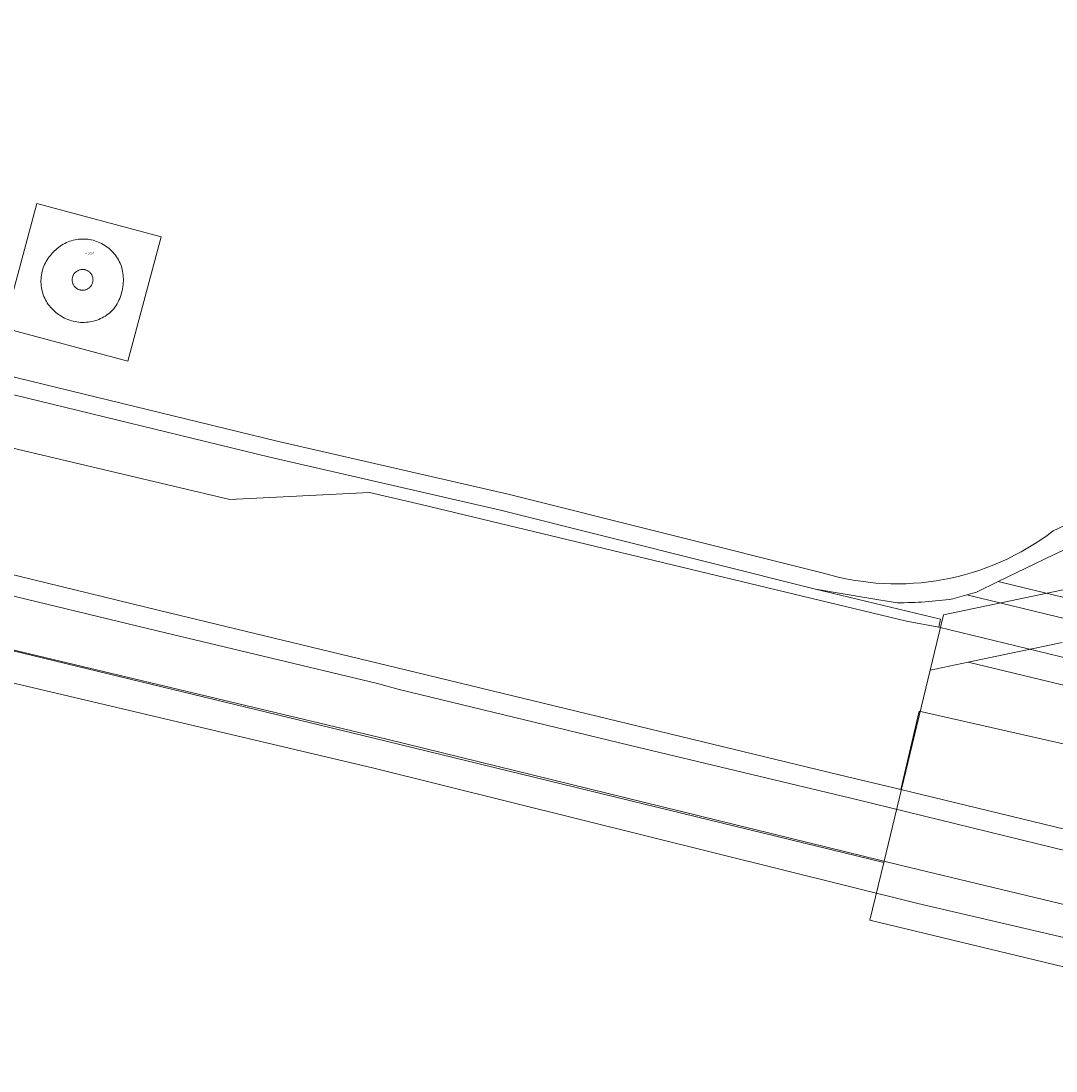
# Model space of a CAD drawing. Header units: metres. Extents: x 250001 to 257773, y 598992 to 609118.
# Tile 584 of 656: x 251781 to 251982, y 607514 to 607718. Entities that reach past the tile are written whole.
import ezdxf
from ezdxf.enums import TextEntityAlignment as Align
from ezdxf.lldxf.tags import DXFTag

# ---------------------------------------------------------------- set-up
doc = ezdxf.new("R2010")
doc.units = ezdxf.units.M
for name, color, linetype, lineweight in [('B-WE-GR-GRAS-GV', 252, 'Continuous', 13), ('B-WE-GR-GROENVOORZIENING-GV', 252, 'Continuous', 18), ('B-WE-KG-GRENS_PERCEEL-G', 150, 'KG-PERCEEL', 18), ('B-WE-KG-GRENS_PERCEEL-S', 150, 'Continuous', 25), ('B-WE-OG-BEBOUWING_WINDTURBINE-GV', 1, 'Continuous', 18), ('B-WE-OG-TERREIN_CULTUURSCHEIDING-GV', 252, 'Continuous', 18), ('B-WE-OG-WATER_HAVEN-GV', 252, 'Continuous', 18), ('B-WE-VH-ONVERHARD-GV', 252, 'Continuous', 18), ('B-WE-VH-VERHARDING_OPEN-GV', 252, 'Continuous', 18), ('X-XX-AL-REFERENTIE-G', 7, 'Continuous', 18)]:
    doc.layers.add(name, color=color, linetype=linetype, lineweight=lineweight)
doc.styles.add('NLCS-ISO', font='NLCS-ISO.ttf')
doc.styles.get("Standard").update_dxf_attribs({"font": 'NLCS-ISO.ttf'})
tags = doc.linetypes.add('KG-PERCEEL', pattern='A,5.5,-2,["P",Standard,S=1.8,R=0,X=-0.5,Y=-0.9],-2,5.5,-2,[5,NLCS.SHX,S=0.75,R=0,X=0,Y=0],-2', length=19).pattern_tags.tags
tags[6] = DXFTag(74, 10)

# ---------------------------------------------------------------- blocks, each defined once
blk = doc.blocks.new('SKG-PERCEELNUMMER-SO')
at = {"style": 'NLCS-ISO', "oblique": 10, "flags": 1}
blk.add_attdef('GEMEENTECODE', text='', height=1.8, dxfattribs=at).set_placement((0, 2.6), align=Align.MIDDLE_CENTER)
at = {"style": 'NLCS-ISO', "oblique": 10}
blk.add_attdef('SECTIE', text='', height=1.8, dxfattribs=at).set_placement((-0.5, 0), align=Align.MIDDLE_RIGHT)
blk.add_attdef('PERCEELNUMMER', text='', height=1.8, dxfattribs=at).set_placement((0.5, 0), align=Align.MIDDLE_LEFT)
blk = doc.blocks.new('BS2021-132-Xref-KAD-20210617')
at = {"layer": 'B-WE-KG-GRENS_PERCEEL-G', "flags": 128}
blk.add_lwpolyline([(251777.521, 607658.45), (251801.664, 607651.941), (251808.173, 607676.079), (251784.036, 607682.587)], close=True, dxfattribs=at)
for points in [[(252177.465, 607648.038), (251960.181, 607602.647), (251957.577, 607591.925)], [(251948.605, 607554.528), (251849.51, 607578.67), (251688.42, 607617.65)], [(251983.226, 607597.282), (251964.993, 607593.474)], [(251964.993, 607593.474), (251957.577, 607591.925)], [(252119.437, 607542.588), (252122.549, 607555.501), (251964.993, 607593.474)], [(251957.577, 607591.925), (251948.605, 607554.528)], [(251948.605, 607554.528), (251945.912, 607543.303)], [(251945.912, 607543.303), (252067.38, 607514)]]:
    blk.add_lwpolyline(points, dxfattribs=at)
at = {"layer": 'B-WE-KG-GRENS_PERCEEL-S', "xscale": 0.2, "yscale": 0.2, "zscale": 0.2}
blk.add_blockref('SKG-PERCEELNUMMER-SO', (251793.841, 607672.896), dxfattribs=at).add_auto_attribs({'PERCEELNUMMER': '3587', 'SECTIE': 'A'})
blk = doc.blocks.new('BS2021-132-Xref-BGT-GRIJS-20210617-aangepast')
at = {"layer": 'B-WE-GR-GRAS-GV', "flags": 128}
blk.add_lwpolyline([(251742.23, 607619.48), (251807.84, 607603.49), (251855.93, 607591.88), (251939.9, 607571.58), (251951.895, 607568.685), (251955.453, 607583.912), (252006.554, 607572.305), (252006.66, 607572.776), (252010.537, 607588.184), (252008.436, 607588.345), (251959.267, 607600.241), (251953.005, 607601.442), (251858.681, 607624.064), (251848.685, 607626.443), (251821.494, 607625.063), (251755.771, 607640.621)], dxfattribs=at)
at = {"layer": 'B-WE-GR-GROENVOORZIENING-GV', "flags": 128}
for points in [[(251755.771, 607640.621), (251821.494, 607625.063), (251848.685, 607626.443), (251858.681, 607624.064), (251953.005, 607601.442), (251959.267, 607600.241), (251959.639, 607601.834), (251935.34, 607607.643), (251874.13, 607622.978), (251829.281, 607633.296), (251665.352, 607673.175)], [(251995.282, 607620.746), (251981.547, 607614.296), (251970.82, 607609.111), (251976.371, 607607.749), (252007.12, 607600.384)]]:
    blk.add_lwpolyline(points, dxfattribs=at)
blk.add_lwpolyline([(252006.554, 607572.305), (251955.453, 607583.912), (251951.895, 607568.685), (252002.956, 607556.36)], close=True, dxfattribs=at)
at = {"layer": 'B-WE-OG-BEBOUWING_WINDTURBINE-GV', "flags": 128}
blk.add_lwpolyline([(251793.053, 607669.764), (251792.926, 607669.77), (251792.799, 607669.767), (251792.672, 607669.757), (251792.546, 607669.738), (251792.422, 607669.712), (251792.299, 607669.678), (251792.179, 607669.637), (251792.061, 607669.587), (251791.947, 607669.531), (251791.837, 607669.468), (251791.731, 607669.398), (251791.629, 607669.321), (251791.533, 607669.238), (251791.442, 607669.149), (251791.356, 607669.054), (251791.277, 607668.955), (251791.204, 607668.85), (251791.138, 607668.742), (251791.079, 607668.629), (251791.027, 607668.513), (251791.018, 607668.49), (251790.975, 607668.37), (251790.94, 607668.248), (251790.912, 607668.124), (251790.892, 607667.998), (251790.88, 607667.871), (251790.876, 607667.744), (251790.88, 607667.617), (251790.892, 607667.49), (251790.912, 607667.365), (251790.94, 607667.24), (251790.976, 607667.118), (251791.019, 607666.999), (251791.069, 607666.882), (251791.127, 607666.768), (251791.192, 607666.659), (251791.264, 607666.554), (251791.342, 607666.453), (251791.426, 607666.358), (251791.516, 607666.268), (251791.612, 607666.184), (251791.712, 607666.106), (251791.818, 607666.034), (251791.927, 607665.97), (251792.041, 607665.912), (251792.157, 607665.862), (251792.277, 607665.819), (251792.4, 607665.783), (251792.524, 607665.756), (251792.65, 607665.736), (251792.776, 607665.724), (251792.903, 607665.72), (251793.031, 607665.724), (251793.157, 607665.736), (251793.283, 607665.757), (251793.407, 607665.784), (251793.529, 607665.82), (251793.649, 607665.863), (251793.766, 607665.914), (251793.879, 607665.972), (251793.988, 607666.037), (251794.094, 607666.109), (251794.194, 607666.187), (251794.29, 607666.271), (251794.379, 607666.361), (251794.463, 607666.457), (251794.541, 607666.557), (251794.596, 607666.637), (251794.662, 607666.746), (251794.722, 607666.858), (251794.774, 607666.974), (251794.818, 607667.094), (251794.855, 607667.215), (251794.885, 607667.339), (251794.906, 607667.464), (251794.92, 607667.591), (251794.926, 607667.718), (251794.923, 607667.845), (251794.913, 607667.972), (251794.895, 607668.098), (251794.869, 607668.223), (251794.835, 607668.345), (251794.793, 607668.466), (251794.744, 607668.583), (251794.688, 607668.697), (251794.624, 607668.808), (251794.554, 607668.914), (251794.478, 607669.015), (251794.395, 607669.112), (251794.306, 607669.203), (251794.212, 607669.288), (251794.112, 607669.368), (251794.008, 607669.441), (251793.899, 607669.507), (251793.786, 607669.566), (251793.67, 607669.618), (251793.551, 607669.663), (251793.429, 607669.7), (251793.305, 607669.729), (251793.18, 607669.751)], close=True, dxfattribs=at)
at = {"layer": 'B-WE-OG-TERREIN_CULTUURSCHEIDING-GV', "flags": 128}
for points in [[(251945.706, 607605.921), (251935.34, 607607.643), (251959.639, 607601.834), (251959.267, 607600.241), (252008.436, 607588.345), (252010.537, 607588.184), (252011.242, 607590.986), (252005.07, 607592.227), (252006.138, 607596.475), (251964.733, 607606.531), (251962.027, 607605.748)], [(251951.209, 607604.985), (251945.706, 607605.921)]]:
    blk.add_lwpolyline(points, dxfattribs=at)
at = {"layer": 'B-WE-OG-TERREIN_CULTUURSCHEIDING-GV'}
blk.add_lwpolyline([(251962.027, 607605.748, -0.0335578), (251951.209, 607604.985)], format="xyb", dxfattribs=at)
at = {"layer": 'B-WE-OG-WATER_HAVEN-GV', "flags": 128}
blk.add_lwpolyline([(251999.708, 607536.157), (251955.23, 607546.52), (251849.47, 607572.83), (251759.95, 607593.95)], dxfattribs=at)
at = {"layer": 'B-WE-VH-ONVERHARD-GV', "flags": 128}
for points in [[(251486.138, 607718.054), (251487.708, 607716.97), (251489.957, 607715.647), (251492.008, 607714.854), (251495.844, 607713.597), (251499.958, 607712.438), (251523.734, 607706.794), (251665.352, 607673.175), (251829.281, 607633.296), (251874.13, 607622.978), (251935.34, 607607.643), (251945.706, 607605.921), (251951.209, 607604.985)], [(251495.776, 607716.912), (251666.821, 607676.293), (251830.735, 607636.417), (251875.599, 607626.096), (251936.852, 607610.75)], [(252100.371, 607649.666), (252058.014, 607639.975), (252004.895, 607628.8), (251995.056, 607625.341), (251981.527, 607618.988)], [(251962.027, 607605.748), (251964.733, 607606.531), (251966.597, 607607.07), (251970.82, 607609.111), (251981.547, 607614.296), (251995.282, 607620.746), (252017.866, 607627.407), (252058.823, 607636.299), (252101.784, 607645.394)]]:
    blk.add_lwpolyline(points, dxfattribs=at)
blk.add_lwpolyline([(251795.021, 607659.728), (251794.669, 607659.646), (251794.315, 607659.58), (251793.957, 607659.53), (251793.598, 607659.495), (251793.237, 607659.477), (251792.876, 607659.474), (251792.515, 607659.488), (251792.155, 607659.517), (251791.797, 607659.563), (251791.441, 607659.624), (251791.088, 607659.701), (251790.739, 607659.793), (251790.395, 607659.901), (251790.055, 607660.024), (251789.721, 607660.161), (251789.394, 607660.314), (251789.074, 607660.481), (251788.761, 607660.662), (251788.457, 607660.856), (251788.248, 607661.001), (251787.96, 607661.206), (251787.681, 607661.424), (251787.413, 607661.654), (251787.155, 607661.896), (251786.908, 607662.15), (251786.673, 607662.414), (251786.45, 607662.689), (251786.24, 607662.973), (251786.043, 607663.267), (251785.859, 607663.569), (251785.689, 607663.879), (251785.534, 607664.197), (251785.393, 607664.521), (251785.267, 607664.852), (251785.155, 607665.188), (251785.06, 607665.528), (251784.979, 607665.872), (251784.915, 607666.22), (251784.866, 607666.57), (251784.833, 607666.922), (251784.816, 607667.276), (251784.815, 607667.63), (251784.83, 607667.983), (251784.861, 607668.335), (251784.907, 607668.686), (251784.97, 607669.034), (251785.048, 607669.379), (251785.142, 607669.72), (251785.251, 607670.056), (251785.375, 607670.387), (251785.514, 607670.712), (251785.668, 607671.031), (251785.836, 607671.342), (251786.018, 607671.646), (251786.213, 607671.941), (251786.422, 607672.226), (251786.643, 607672.502), (251786.876, 607672.768), (251786.947, 607672.844), (251787.18, 607673.112), (251787.425, 607673.369), (251787.681, 607673.614), (251787.948, 607673.848), (251788.225, 607674.069), (251788.512, 607674.278), (251788.808, 607674.474), (251789.112, 607674.656), (251789.424, 607674.824), (251789.744, 607674.978), (251790.07, 607675.117), (251790.402, 607675.241), (251790.74, 607675.351), (251791.082, 607675.445), (251791.428, 607675.523), (251791.777, 607675.586), (251792.128, 607675.633), (251792.482, 607675.664), (251792.836, 607675.679), (251793.191, 607675.679), (251793.545, 607675.662), (251793.898, 607675.629), (251794.25, 607675.58), (251794.598, 607675.516), (251794.944, 607675.435), (251795.286, 607675.34), (251795.622, 607675.229), (251795.954, 607675.103), (251796.28, 607674.962), (251796.598, 607674.807), (251796.91, 607674.637), (251797.214, 607674.454), (251797.508, 607674.257), (251797.794, 607674.047), (251798.07, 607673.824), (251798.336, 607673.589), (251798.591, 607673.342), (251798.834, 607673.084), (251799.066, 607672.815), (251799.285, 607672.537), (251799.492, 607672.248), (251799.685, 607671.951), (251799.864, 607671.645), (251800.03, 607671.331), (251800.181, 607671.01), (251800.318, 607670.683), (251800.38, 607670.52), (251800.579, 607669.832), (251800.659, 607669.454), (251800.723, 607669.073), (251800.772, 607668.69), (251800.804, 607668.305), (251800.821, 607667.919), (251800.821, 607667.532), (251800.806, 607667.146), (251800.774, 607666.761), (251800.727, 607666.378), (251800.663, 607665.997), (251800.584, 607665.619), (251800.49, 607665.244), (251800.38, 607664.874), (251800.255, 607664.508), (251800.115, 607664.148), (251799.959, 607663.794), (251799.79, 607663.447), (251799.606, 607663.107), (251799.409, 607662.775), (251799.197, 607662.452), (251798.973, 607662.137), (251798.745, 607661.844), (251798.483, 607661.595), (251798.21, 607661.358), (251797.928, 607661.133), (251797.636, 607660.921), (251797.334, 607660.722), (251797.024, 607660.537), (251796.706, 607660.366), (251796.381, 607660.209), (251796.05, 607660.066), (251795.712, 607659.938), (251795.369, 607659.826)], close=True, dxfattribs=at)
at = {"layer": 'B-WE-VH-ONVERHARD-GV'}
for points in [[(251936.852, 607610.75, 0.2404484), (251981.527, 607618.988)], [(251951.209, 607604.985, 0.0335578), (251962.027, 607605.748)]]:
    blk.add_lwpolyline(points, format="xyb", dxfattribs=at)
at = {"layer": 'B-WE-VH-VERHARDING_OPEN-GV', "flags": 128}
for points in [[(251758.07, 607600.87), (251852.01, 607578.49), (251951.757, 607554.007), (252070.793, 607525.413), (252082.617, 607522.573), (252113.991, 607515.037), (252114.605, 607517.521), (252114.982, 607519.314), (252067.461, 607529.765), (252007.465, 607543.981), (252006.619, 607544.587), (252005.151, 607546.487), (252004.075, 607547.167), (252002.157, 607547.84), (252003.166, 607552.07), (251987.99, 607555.8), (251943.53, 607566.67), (251899.11, 607577.33), (251854.39, 607588.13), (251850.18, 607589.32), (251805.79, 607599.91), (251758.05, 607611.44)], [(251759.95, 607593.95), (251849.47, 607572.83), (251955.23, 607546.52), (251999.708, 607536.157)], [(252070.793, 607525.413), (251951.757, 607554.007), (251852.01, 607578.49), (251758.07, 607600.87)]]:
    blk.add_lwpolyline(points, dxfattribs=at)
for points in [[(251793.191, 607675.679), (251792.836, 607675.679), (251792.482, 607675.664), (251792.128, 607675.633), (251791.777, 607675.586), (251791.428, 607675.523), (251791.082, 607675.445), (251790.74, 607675.351), (251790.402, 607675.241), (251790.07, 607675.117), (251789.744, 607674.978), (251789.424, 607674.824), (251789.112, 607674.656), (251788.808, 607674.474), (251788.512, 607674.278), (251788.225, 607674.069), (251787.948, 607673.848), (251787.681, 607673.614), (251787.425, 607673.369), (251787.18, 607673.112), (251786.947, 607672.844), (251786.876, 607672.768), (251786.643, 607672.502), (251786.422, 607672.226), (251786.213, 607671.941), (251786.018, 607671.646), (251785.836, 607671.342), (251785.668, 607671.031), (251785.514, 607670.712), (251785.375, 607670.387), (251785.251, 607670.056), (251785.142, 607669.72), (251785.048, 607669.379), (251784.97, 607669.034), (251784.907, 607668.686), (251784.861, 607668.335), (251784.83, 607667.983), (251784.815, 607667.63), (251784.816, 607667.276), (251784.833, 607666.922), (251784.866, 607666.57), (251784.915, 607666.22), (251784.979, 607665.872), (251785.06, 607665.528), (251785.155, 607665.188), (251785.267, 607664.852), (251785.393, 607664.521), (251785.534, 607664.197), (251785.689, 607663.879), (251785.859, 607663.569), (251786.043, 607663.267), (251786.24, 607662.973), (251786.45, 607662.689), (251786.673, 607662.414), (251786.908, 607662.15), (251787.155, 607661.896), (251787.413, 607661.654), (251787.681, 607661.424), (251787.96, 607661.206), (251788.248, 607661.001), (251788.457, 607660.856), (251788.761, 607660.662), (251789.074, 607660.481), (251789.394, 607660.314), (251789.721, 607660.161), (251790.055, 607660.024), (251790.395, 607659.901), (251790.739, 607659.793), (251791.088, 607659.701), (251791.441, 607659.624), (251791.797, 607659.563), (251792.155, 607659.517), (251792.515, 607659.488), (251792.876, 607659.474), (251793.237, 607659.477), (251793.598, 607659.495), (251793.957, 607659.53), (251794.315, 607659.58), (251794.669, 607659.646), (251795.021, 607659.728), (251795.369, 607659.826), (251795.712, 607659.938), (251796.05, 607660.066), (251796.381, 607660.209), (251796.706, 607660.366), (251797.024, 607660.537), (251797.334, 607660.722), (251797.636, 607660.921), (251797.928, 607661.133), (251798.21, 607661.358), (251798.483, 607661.595), (251798.745, 607661.844), (251798.973, 607662.137), (251799.197, 607662.452), (251799.409, 607662.775), (251799.606, 607663.107), (251799.79, 607663.447), (251799.959, 607663.794), (251800.115, 607664.148), (251800.255, 607664.508), (251800.38, 607664.874), (251800.49, 607665.244), (251800.584, 607665.619), (251800.663, 607665.997), (251800.727, 607666.378), (251800.774, 607666.761), (251800.806, 607667.146), (251800.821, 607667.532), (251800.821, 607667.919), (251800.804, 607668.305), (251800.772, 607668.69), (251800.723, 607669.073), (251800.659, 607669.454), (251800.579, 607669.832), (251800.38, 607670.52), (251800.318, 607670.683), (251800.181, 607671.01), (251800.03, 607671.331), (251799.864, 607671.645), (251799.685, 607671.951), (251799.492, 607672.248), (251799.285, 607672.537), (251799.066, 607672.815), (251798.834, 607673.084), (251798.591, 607673.342), (251798.336, 607673.589), (251798.07, 607673.824), (251797.794, 607674.047), (251797.508, 607674.257), (251797.214, 607674.454), (251796.91, 607674.637), (251796.598, 607674.807), (251796.28, 607674.962), (251795.954, 607675.103), (251795.622, 607675.229), (251795.286, 607675.34), (251794.944, 607675.435), (251794.598, 607675.516), (251794.25, 607675.58), (251793.898, 607675.629), (251793.545, 607675.662)], [(251793.18, 607669.751), (251793.305, 607669.729), (251793.429, 607669.7), (251793.551, 607669.663), (251793.67, 607669.618), (251793.786, 607669.566), (251793.899, 607669.507), (251794.008, 607669.441), (251794.112, 607669.368), (251794.212, 607669.288), (251794.306, 607669.203), (251794.395, 607669.112), (251794.478, 607669.015), (251794.554, 607668.914), (251794.624, 607668.808), (251794.688, 607668.697), (251794.744, 607668.583), (251794.793, 607668.466), (251794.835, 607668.345), (251794.869, 607668.223), (251794.895, 607668.098), (251794.913, 607667.972), (251794.923, 607667.845), (251794.926, 607667.718), (251794.92, 607667.591), (251794.906, 607667.464), (251794.885, 607667.339), (251794.855, 607667.215), (251794.818, 607667.094), (251794.774, 607666.974), (251794.722, 607666.858), (251794.662, 607666.746), (251794.596, 607666.637), (251794.541, 607666.557), (251794.463, 607666.457), (251794.379, 607666.361), (251794.29, 607666.271), (251794.194, 607666.187), (251794.094, 607666.109), (251793.988, 607666.037), (251793.879, 607665.972), (251793.766, 607665.914), (251793.649, 607665.863), (251793.529, 607665.82), (251793.407, 607665.784), (251793.283, 607665.757), (251793.157, 607665.736), (251793.031, 607665.724), (251792.903, 607665.72), (251792.776, 607665.724), (251792.65, 607665.736), (251792.524, 607665.756), (251792.4, 607665.783), (251792.277, 607665.819), (251792.157, 607665.862), (251792.041, 607665.912), (251791.927, 607665.97), (251791.818, 607666.034), (251791.712, 607666.106), (251791.612, 607666.184), (251791.516, 607666.268), (251791.426, 607666.358), (251791.342, 607666.453), (251791.264, 607666.554), (251791.192, 607666.659), (251791.127, 607666.768), (251791.069, 607666.882), (251791.019, 607666.999), (251790.976, 607667.118), (251790.94, 607667.24), (251790.912, 607667.365), (251790.892, 607667.49), (251790.88, 607667.617), (251790.876, 607667.744), (251790.88, 607667.871), (251790.892, 607667.998), (251790.912, 607668.124), (251790.94, 607668.248), (251790.975, 607668.37), (251791.018, 607668.49), (251791.027, 607668.513), (251791.079, 607668.629), (251791.138, 607668.742), (251791.204, 607668.85), (251791.277, 607668.955), (251791.356, 607669.054), (251791.442, 607669.149), (251791.533, 607669.238), (251791.629, 607669.321), (251791.731, 607669.398), (251791.837, 607669.468), (251791.947, 607669.531), (251792.061, 607669.587), (251792.179, 607669.637), (251792.299, 607669.678), (251792.422, 607669.712), (251792.546, 607669.738), (251792.672, 607669.757), (251792.799, 607669.767), (251792.926, 607669.77), (251793.053, 607669.764)], [(251970.82, 607609.111), (251966.597, 607607.07), (251964.733, 607606.531), (252006.138, 607596.475), (252007.12, 607600.384), (251976.371, 607607.749)]]:
    blk.add_lwpolyline(points, close=True, dxfattribs=at)

msp = doc.modelspace()

# ---------------------------------------------------------------- block references
at = {"layer": 'X-XX-AL-REFERENTIE-G'}
for name in ['BS2021-132-Xref-BGT-GRIJS-20210617-aangepast', 'BS2021-132-Xref-KAD-20210617']:
    msp.add_blockref(name, (0, 0), dxfattribs=at)

doc.saveas('drawing.dxf')
